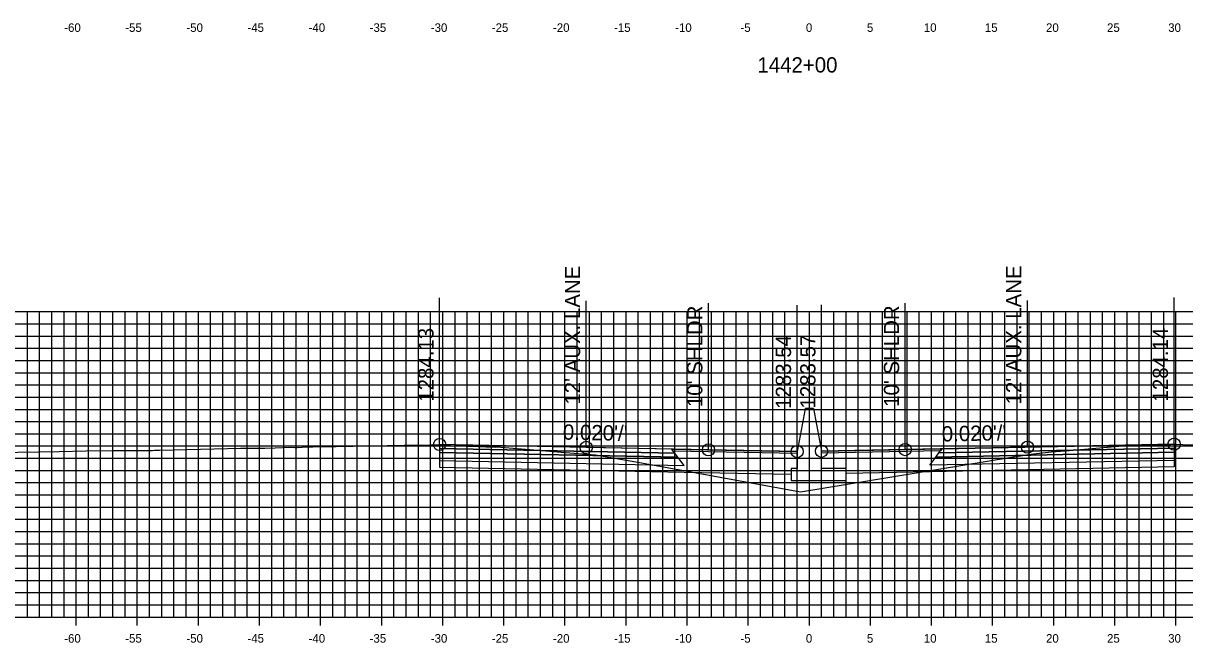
# Model space of a CAD drawing. Extents: x 674939 to 678919, y 750652 to 765176.
# Drawn here: x 677874.2 to 677969.3, y 758855.4 to 758906.2 of the extents above; entities that cross this region are included whole.
import ezdxf

# ---------------------------------------------------------------- set-up
doc = ezdxf.new("R2010")
doc.units = 0
for name, color, linetype in [('R_Alt Surface', 7, 'Continuous'), ('R_Axis', 7, 'Continuous'), ('R_Axis Annot', 7, 'Continuous'), ('R_Exist Surface', 7, 'Continuous'), ('R_Fin Surface', 7, 'Continuous'), ('R_Grid', 7, 'Continuous'), ('R_No Plot', 7, 'Continuous'), ('R_Proposed Road', 7, 'Continuous'), ('R_Xsect Elev', 7, 'Continuous'), ('R_Xsect Slope', 7, 'Continuous')]:
    doc.layers.add(name, color=color, linetype=linetype)

msp = doc.modelspace()

# ---------------------------------------------------------------- linework, layer by layer
at = {"layer": 'R_Alt Surface'}
for points in [[(677908.276, 758871.347), (677908.276, 758871.017), (677927.776, 758870.627), (677927.526, 758870.962)], [(677908.276, 758871.017), (677908.276, 758870.357), (677928.276, 758869.957), (677927.776, 758870.627)], [(677968.382, 758871.036), (677968.382, 758870.376), (677948.382, 758869.976), (677948.882, 758870.646)], [(677968.382, 758871.366), (677968.382, 758871.036), (677948.882, 758870.646), (677949.132, 758870.981)]]:
    msp.add_lwpolyline(points, close=True, dxfattribs=at)
for points in [[(677908.276, 758870.357), (677908.276, 758869.817), (677928.276, 758869.417), (677937.033, 758869.242)], [(677968.382, 758870.376), (677968.382, 758869.836), (677948.382, 758869.436), (677941.533, 758869.299)]]:
    msp.add_lwpolyline(points, dxfattribs=at)
at = {"layer": 'R_Axis'}
for p, q in [((677838.533, 758857.551), (678038.533, 758857.551)), ((677878.533, 758856.851), (677878.533, 758858.251)), ((677883.533, 758856.851), (677883.533, 758858.251)), ((677888.533, 758856.851), (677888.533, 758858.251)), ((677893.533, 758856.851), (677893.533, 758858.251)), ((677898.533, 758856.851), (677898.533, 758858.251)), ((677903.533, 758856.851), (677903.533, 758858.251)), ((677908.533, 758856.851), (677908.533, 758858.251)), ((677913.533, 758856.851), (677913.533, 758858.251)), ((677918.533, 758856.851), (677918.533, 758858.251)), ((677923.533, 758856.851), (677923.533, 758858.251)), ((677928.533, 758856.851), (677928.533, 758858.251)), ((677933.533, 758856.851), (677933.533, 758858.251)), ((677938.533, 758856.851), (677938.533, 758858.251)), ((677943.533, 758856.851), (677943.533, 758858.251)), ((677948.533, 758856.851), (677948.533, 758858.251)), ((677953.533, 758856.851), (677953.533, 758858.251)), ((677958.533, 758856.851), (677958.533, 758858.251)), ((677963.533, 758856.851), (677963.533, 758858.251)), ((677968.533, 758856.851), (677968.533, 758858.251))]:
    msp.add_line(p, q, dxfattribs=at)
at = {"layer": 'R_Exist Surface'}
msp.add_lwpolyline([(677870.309, 758870.998), (677877.145, 758871.104), (677879.341, 758871.161), (677881.461, 758871.169), (677883.326, 758871.178), (677884.195, 758871.181), (677884.772, 758871.193), (677884.938, 758871.198), (677885.346, 758871.206), (677886.482, 758871.229), (677890.913, 758871.341), (677891.974, 758871.367), (677892.732, 758871.374), (677893.974, 758871.38), (677894.808, 758871.406), (677896.05, 758871.445), (677896.423, 758871.433), (677896.65, 758871.421), (677897.029, 758871.442), (677897.898, 758871.482), (677899.036, 758871.498), (677899.794, 758871.522), (677905.381, 758871.621), (677907.505, 758871.655), (677908.25, 758871.679), (677908.263, 758871.678), (677908.276, 758871.677), (677908.759, 758871.614), (677909.202, 758871.579), (677910.443, 758871.543), (677910.975, 758871.532), (677911.43, 758871.507), (677912.051, 758871.472), (677912.175, 758871.488), (677912.327, 758871.492), (677912.403, 758871.48), (677912.811, 758871.456), (677912.92, 758871.48), (677916.338, 758871.212), (677918.225, 758871.053), (677921.019, 758870.822), (677924.484, 758870.24), (677937.816, 758867.807), (677954.924, 758870.606), (677956.884, 758870.915), (677958.352, 758871.064), (677959.478, 758871.166), (677964.179, 758871.571), (677964.525, 758871.584), (677966.443, 758871.639), (677966.639, 758871.634), (677967.765, 758871.654), (677967.961, 758871.659), (677968.282, 758871.695), (677968.36, 758871.697), (677968.382, 758871.696), (677968.461, 758871.697), (677969.083, 758871.672), (677973.424, 758871.612)], dxfattribs=at)
at = {"layer": 'R_Fin Surface'}
for points in [[(677937.533, 758871.092), (677930.276, 758871.237), (677920.276, 758871.437), (677908.276, 758871.677)], [(677968.382, 758871.696), (677956.382, 758871.456), (677946.382, 758871.256), (677939.533, 758871.119)]]:
    msp.add_lwpolyline(points, dxfattribs=at)
for points in [[(677908.276, 758871.677), (677908.276, 758871.347), (677927.526, 758870.962), (677927.276, 758871.297)], [(677968.382, 758871.696), (677968.382, 758871.366), (677949.132, 758870.981), (677949.382, 758871.316)], [(677927.276, 758871.297), (677937.533, 758871.092), (677937.537, 758870.934), (677927.396, 758871.137)], [(677949.263, 758871.156), (677939.533, 758870.962), (677939.533, 758871.119), (677949.382, 758871.316)]]:
    msp.add_lwpolyline(points, close=True, dxfattribs=at)
at = {"layer": 'R_Grid'}
for p, q in [((677838.533, 758882.551), (678038.533, 758882.551)), ((677874.533, 758857.551), (677874.533, 758882.551)), ((677875.533, 758857.551), (677875.533, 758882.551)), ((677876.533, 758857.551), (677876.533, 758882.551)), ((677877.533, 758857.551), (677877.533, 758882.551)), ((677878.533, 758857.551), (677878.533, 758882.551)), ((677879.533, 758857.551), (677879.533, 758882.551)), ((677880.533, 758857.551), (677880.533, 758882.551)), ((677881.533, 758857.551), (677881.533, 758882.551)), ((677882.533, 758857.551), (677882.533, 758882.551)), ((677883.533, 758857.551), (677883.533, 758882.551)), ((677884.533, 758857.551), (677884.533, 758882.551)), ((677885.533, 758857.551), (677885.533, 758882.551)), ((677886.533, 758857.551), (677886.533, 758882.551)), ((677887.533, 758857.551), (677887.533, 758882.551)), ((677888.533, 758857.551), (677888.533, 758882.551)), ((677889.533, 758857.551), (677889.533, 758882.551)), ((677890.533, 758857.551), (677890.533, 758882.551)), ((677891.533, 758857.551), (677891.533, 758882.551)), ((677892.533, 758857.551), (677892.533, 758882.551)), ((677893.533, 758857.551), (677893.533, 758882.551)), ((677894.533, 758857.551), (677894.533, 758882.551)), ((677895.533, 758857.551), (677895.533, 758882.551)), ((677896.533, 758857.551), (677896.533, 758882.551)), ((677897.533, 758857.551), (677897.533, 758882.551)), ((677898.533, 758857.551), (677898.533, 758882.551)), ((677899.533, 758857.551), (677899.533, 758882.551)), ((677900.533, 758857.551), (677900.533, 758882.551)), ((677901.533, 758857.551), (677901.533, 758882.551)), ((677902.533, 758857.551), (677902.533, 758882.551)), ((677903.533, 758857.551), (677903.533, 758882.551)), ((677904.533, 758857.551), (677904.533, 758882.551)), ((677905.533, 758857.551), (677905.533, 758882.551)), ((677906.533, 758857.551), (677906.533, 758882.551)), ((677907.533, 758857.551), (677907.533, 758882.551)), ((677908.533, 758857.551), (677908.533, 758882.551)), ((677909.533, 758857.551), (677909.533, 758882.551)), ((677910.533, 758857.551), (677910.533, 758882.551)), ((677911.533, 758857.551), (677911.533, 758882.551)), ((677912.533, 758857.551), (677912.533, 758882.551)), ((677913.533, 758857.551), (677913.533, 758882.551)), ((677914.533, 758857.551), (677914.533, 758882.551)), ((677915.533, 758857.551), (677915.533, 758882.551)), ((677916.533, 758857.551), (677916.533, 758882.551)), ((677917.533, 758857.551), (677917.533, 758882.551)), ((677918.533, 758857.551), (677918.533, 758882.551)), ((677919.533, 758857.551), (677919.533, 758882.551)), ((677920.533, 758857.551), (677920.533, 758882.551)), ((677921.533, 758857.551), (677921.533, 758882.551)), ((677922.533, 758857.551), (677922.533, 758882.551)), ((677923.533, 758857.551), (677923.533, 758882.551)), ((677924.533, 758857.551), (677924.533, 758882.551)), ((677925.533, 758857.551), (677925.533, 758882.551)), ((677926.533, 758857.551), (677926.533, 758882.551)), ((677927.533, 758857.551), (677927.533, 758882.551)), ((677928.533, 758857.551), (677928.533, 758882.551)), ((677929.533, 758857.551), (677929.533, 758882.551)), ((677930.533, 758857.551), (677930.533, 758882.551)), ((677931.533, 758857.551), (677931.533, 758882.551)), ((677932.533, 758857.551), (677932.533, 758882.551)), ((677933.533, 758857.551), (677933.533, 758882.551)), ((677934.533, 758857.551), (677934.533, 758882.551)), ((677935.533, 758857.551), (677935.533, 758882.551)), ((677936.533, 758857.551), (677936.533, 758882.551)), ((677937.533, 758857.551), (677937.533, 758882.551)), ((677938.533, 758857.551), (677938.533, 758882.551)), ((677939.533, 758857.551), (677939.533, 758882.551)), ((677940.533, 758857.551), (677940.533, 758882.551)), ((677941.533, 758857.551), (677941.533, 758882.551)), ((677942.533, 758857.551), (677942.533, 758882.551)), ((677943.533, 758857.551), (677943.533, 758882.551)), ((677944.533, 758857.551), (677944.533, 758882.551)), ((677945.533, 758857.551), (677945.533, 758882.551)), ((677946.533, 758857.551), (677946.533, 758882.551)), ((677947.533, 758857.551), (677947.533, 758882.551)), ((677948.533, 758857.551), (677948.533, 758882.551)), ((677949.533, 758857.551), (677949.533, 758882.551)), ((677950.533, 758857.551), (677950.533, 758882.551)), ((677951.533, 758857.551), (677951.533, 758882.551)), ((677952.533, 758857.551), (677952.533, 758882.551)), ((677953.533, 758857.551), (677953.533, 758882.551)), ((677954.533, 758857.551), (677954.533, 758882.551)), ((677955.533, 758857.551), (677955.533, 758882.551)), ((677956.533, 758857.551), (677956.533, 758882.551)), ((677957.533, 758857.551), (677957.533, 758882.551)), ((677958.533, 758857.551), (677958.533, 758882.551)), ((677959.533, 758857.551), (677959.533, 758882.551)), ((677960.533, 758857.551), (677960.533, 758882.551)), ((677961.533, 758857.551), (677961.533, 758882.551)), ((677962.533, 758857.551), (677962.533, 758882.551)), ((677963.533, 758857.551), (677963.533, 758882.551)), ((677964.533, 758857.551), (677964.533, 758882.551)), ((677965.533, 758857.551), (677965.533, 758882.551)), ((677966.533, 758857.551), (677966.533, 758882.551)), ((677967.533, 758857.551), (677967.533, 758882.551)), ((677968.533, 758857.551), (677968.533, 758882.551)), ((677838.533, 758881.551), (678038.533, 758881.551)), ((677838.533, 758880.551), (678038.533, 758880.551)), ((677838.533, 758879.551), (678038.533, 758879.551)), ((677838.533, 758878.551), (678038.533, 758878.551)), ((677838.533, 758877.551), (678038.533, 758877.551)), ((677838.533, 758876.551), (678038.533, 758876.551)), ((677838.533, 758875.551), (678038.533, 758875.551)), ((677838.533, 758874.551), (678038.533, 758874.551)), ((677838.533, 758873.551), (678038.533, 758873.551)), ((677838.533, 758872.551), (678038.533, 758872.551)), ((677838.533, 758871.551), (678038.533, 758871.551)), ((677838.533, 758870.551), (678038.533, 758870.551)), ((677838.533, 758869.551), (678038.533, 758869.551)), ((677838.533, 758868.551), (678038.533, 758868.551)), ((677838.533, 758867.551), (678038.533, 758867.551)), ((677838.533, 758866.551), (678038.533, 758866.551)), ((677838.533, 758865.551), (678038.533, 758865.551)), ((677838.533, 758864.551), (678038.533, 758864.551)), ((677838.533, 758863.551), (678038.533, 758863.551)), ((677838.533, 758862.551), (678038.533, 758862.551)), ((677838.533, 758861.551), (678038.533, 758861.551)), ((677838.533, 758860.551), (678038.533, 758860.551)), ((677838.533, 758859.551), (678038.533, 758859.551)), ((677838.533, 758858.551), (678038.533, 758858.551)), ((677838.533, 758857.551), (678038.533, 758857.551))]:
    msp.add_line(p, q, dxfattribs=at)
at = {"layer": 'R_No Plot'}
for centre in [(677908.276, 758871.677), (677920.276, 758871.437), (677930.276, 758871.237), (677946.382, 758871.256), (677956.382, 758871.456), (677968.382, 758871.696), (677937.533, 758871.092), (677939.533, 758871.119)]:
    msp.add_circle(centre, 0.5, dxfattribs=at)
at = {"layer": 'R_Proposed Road'}
for points in [[(677938.203, 758874.592), (677937.533, 758871.092)], [(677938.863, 758874.619), (677938.863, 758874.619), (677938.203, 758874.619), (677938.203, 758874.592)], [(677938.863, 758874.619), (677939.533, 758871.119)], [(677937.533, 758871.092), (677937.533, 758869.717), (677937.033, 758869.717), (677937.033, 758868.717), (677941.533, 758868.717), (677941.533, 758869.717), (677939.533, 758869.717), (677939.533, 758871.119)]]:
    msp.add_lwpolyline(points, dxfattribs=at)
at = {"layer": 'R_Xsect Elev'}
for p, q in [((677908.276, 758871.677), (677908.276, 758883.677)), ((677920.276, 758871.437), (677920.276, 758883.437)), ((677930.276, 758871.237), (677930.276, 758883.237)), ((677937.533, 758871.092), (677937.533, 758883.092)), ((677939.533, 758871.119), (677939.533, 758883.119)), ((677946.382, 758871.256), (677946.382, 758883.256)), ((677956.382, 758871.456), (677956.382, 758883.456)), ((677968.382, 758871.696), (677968.382, 758883.696))]:
    msp.add_line(p, q, dxfattribs=at)

# ---------------------------------------------------------------- texts
at = {"layer": 'R_Axis Annot'}
for s, height, p in [('-60', 0.7, (677877.552, 758905.451)), ('-55', 0.7, (677882.546, 758905.451)), ('-50', 0.7, (677887.552, 758905.451)), ('-45', 0.7, (677892.546, 758905.451)), ('-40', 0.7, (677897.552, 758905.451)), ('-35', 0.7, (677902.546, 758905.451)), ('-30', 0.7, (677907.552, 758905.451)), ('-25', 0.7, (677912.546, 758905.451)), ('-20', 0.7, (677917.552, 758905.451)), ('-15', 0.7, (677922.546, 758905.451)), ('-10', 0.7, (677927.552, 758905.451)), ('-5', 0.7, (677932.896, 758905.451)), ('0', 0.7, (677938.252, 758905.451)), ('5', 0.7, (677943.246, 758905.451)), ('10', 0.7, (677947.902, 758905.451)), ('15', 0.7, (677952.896, 758905.451)), ('20', 0.7, (677957.902, 758905.451)), ('25', 0.7, (677962.896, 758905.451)), ('30', 0.7, (677967.902, 758905.451)), ('1442+00', 1.25, (677934.281, 758902.126)), ('-60', 0.7, (677877.552, 758855.451)), ('-55', 0.7, (677882.546, 758855.451)), ('-50', 0.7, (677887.552, 758855.451)), ('-45', 0.7, (677892.546, 758855.451)), ('-40', 0.7, (677897.552, 758855.451)), ('-35', 0.7, (677902.546, 758855.451)), ('-30', 0.7, (677907.552, 758855.451)), ('-25', 0.7, (677912.546, 758855.451)), ('-20', 0.7, (677917.552, 758855.451)), ('-15', 0.7, (677922.546, 758855.451)), ('-10', 0.7, (677927.552, 758855.451)), ('-5', 0.7, (677932.896, 758855.451)), ('0', 0.7, (677938.252, 758855.451)), ('5', 0.7, (677943.246, 758855.451)), ('10', 0.7, (677947.902, 758855.451)), ('15', 0.7, (677952.896, 758855.451)), ('20', 0.7, (677957.902, 758855.451)), ('25', 0.7, (677962.896, 758855.451)), ('30', 0.7, (677967.902, 758855.451))]:
    msp.add_text(s, height=height, dxfattribs=at).set_placement(p)
at = {"layer": 'R_Xsect Elev'}
for s, p in [("12' AUX. LANE", (677919.776, 758874.937)), ("12' AUX. LANE", (677955.882, 758874.956)), ("10' SHLDR", (677929.776, 758874.737)), ("10' SHLDR", (677945.882, 758874.756)), ('1284.14', (677967.882, 758875.196)), ('1284.13', (677907.776, 758875.177)), ('1283.54', (677937.033, 758874.592)), ('1283.57', (677939.033, 758874.619))]:
    msp.add_text(s, height=1.25, rotation=90, dxfattribs=at).set_placement(p)
at = {"layer": 'R_Xsect Slope'}
for rotation, p in [(358.85424, (677918.355, 758872.075)), (1.14576, (677949.384, 758871.916))]:
    msp.add_text("0.020'/'", height=1.25, rotation=rotation, dxfattribs=at).set_placement(p)

doc.saveas('drawing.dxf')
